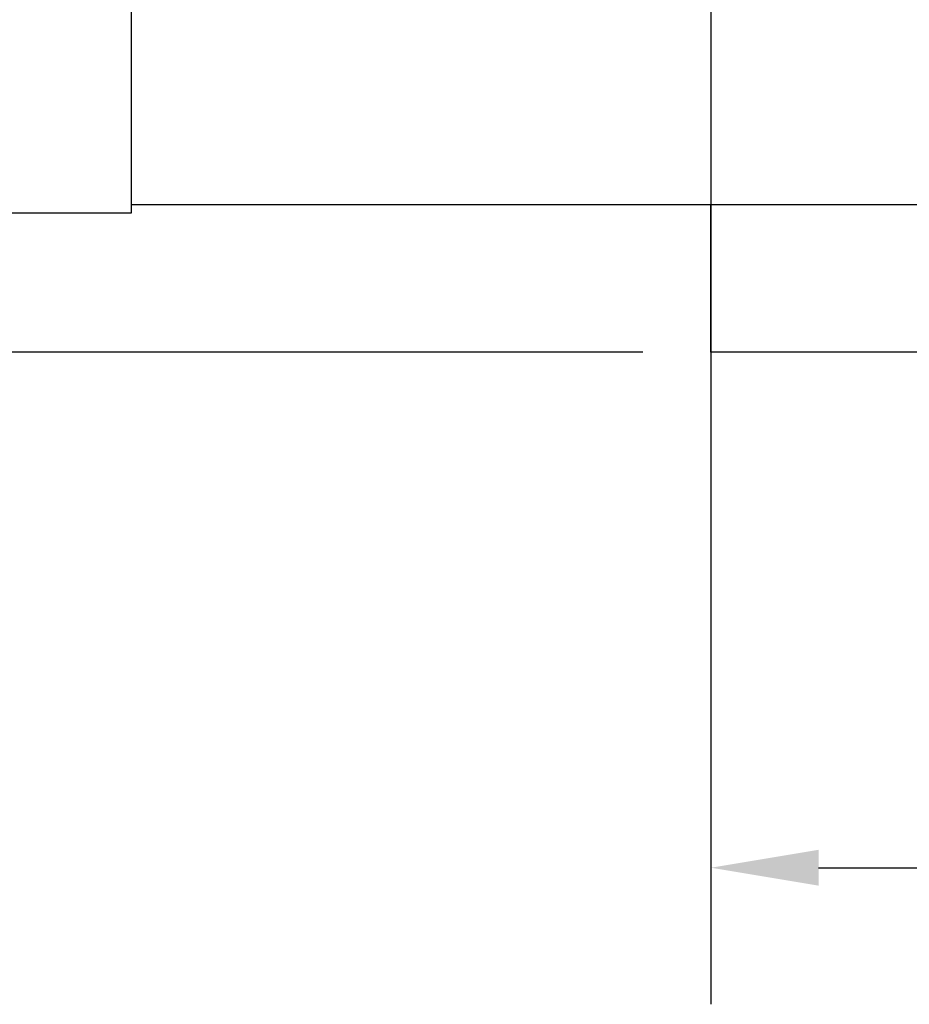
# Model space of a CAD drawing. Header units: inches. Extents: x 24 to 1128, y -94 to 748.
# Tile 468 of 546: x 474 to 500, y 461 to 490. Entities that reach past the tile are written whole.
import ezdxf

# ---------------------------------------------------------------- set-up
doc = ezdxf.new("R2010")
doc.units = ezdxf.units.IN
doc.header["$LTSCALE"] = 32
doc.header["$MEASUREMENT"] = 0
doc.layers.add('Dimension (ANSI)', color=7, linetype='Continuous', lineweight=25)
doc.layers.add('Visible (ANSI)', color=7, linetype='Continuous', lineweight=30)
doc.styles.add('Note Text (ANSI)', font='tahoma.ttf')
doc.dimstyles.new('Architectural (ANSI)', dxfattribs={"dimscale": 32, "dimtxt": 0.125, "dimasz": 0.098425, "dimexe": 0.125, "dimexo": 0.0625, "dimgap": 0.031496, "dimtad": 0, "dimtih": 1, "dimtoh": 1, "dimdec": 4, "dimrnd": 1e-08, "dimzin": 3, "dimdsep": 46, "dimlunit": 4, "dimtxsty": 'Note Text (ANSI)', "dimcen": 0.09, "dimdle": 0.393701, "dimclrd": 256, "dimclre": 256, "dimclrt": 256, "dimadec": 0, "dimazin": 3, "dimtfac": 0.96, "dimtofl": 0, "dimtmove": 0, "dimatfit": 3, "dimfxl": 1, "dimfrac": 2, "dimtolj": 1, "dimtzin": 12, "dimlwd": -1, "dimlwe": -1, "dimarcsym": 0})

# ---------------------------------------------------------------- blocks, each defined once
blk = doc.blocks.new('*D15')
at = {"layer": 'Defpoints', "color": 0, "transparency": 16777216}
for p in [(692.915, 562.239), (493.915, 496.383), (692.915, 464.957)]:
    blk.add_point(p, dxfattribs=at)
at = {"layer": 'Dimension (ANSI)', "transparency": 16777216}
for p, q in [((692.915, 560.239), (692.915, 460.957)), ((493.915, 494.383), (493.915, 460.957)), ((497.065, 464.957), (578.675, 464.957)), ((689.766, 464.957), (594.155, 464.957))]:
    blk.add_line(p, q, dxfattribs=at)
for points in [[(497.065, 465.481), (497.065, 464.432), (493.915, 464.957)], [(689.766, 465.481), (689.766, 464.432), (692.915, 464.957)]]:
    blk.add_solid(points, dxfattribs=at)
at = {"layer": 'Dimension (ANSI)', "transparency": 16777216, "insert": (579.683, 467.036), "char_height": 4, "attachment_point": 1, "style": 'Note Text (ANSI)'}
blk.add_mtext('\\A1;16\'-7"', dxfattribs=at)
blk = doc.blocks.new('*D22')
at = {"layer": 'Defpoints', "color": 0, "transparency": 16777216}
for p in [(450.012, 697.62), (363.389, 480.059), (493.915, 480.059)]:
    blk.add_point(p, dxfattribs=at)
at = {"layer": 'Dimension (ANSI)', "transparency": 16777216}
for p, q in [((448.012, 697.62), (359.389, 697.62)), ((363.389, 694.471), (363.389, 595.373)), ((363.389, 483.209), (363.389, 588.307)), ((491.915, 480.059), (359.389, 480.059))]:
    blk.add_line(p, q, dxfattribs=at)
for points in [[(362.864, 694.471), (363.914, 694.471), (363.389, 697.62)], [(362.864, 483.209), (363.914, 483.209), (363.389, 480.059)]]:
    blk.add_solid(points, dxfattribs=at)
at = {"layer": 'Dimension (ANSI)', "transparency": 16777216, "insert": (350.24, 594.365), "char_height": 4, "attachment_point": 1, "style": 'Note Text (ANSI)'}
blk.add_mtext('\\A1;18\'-1 9/16"', dxfattribs=at)

msp = doc.modelspace()

# ---------------------------------------------------------------- linework, layer by layer
at = {"layer": 'Visible (ANSI)'}
for p, q in [((476.94554, 484.13341), (476.94554, 496.63341)), ((476.94554, 484.38341), (513.35179, 484.38341)), ((493.91529, 480.05891), (493.91529, 484.38341)), ((470.94554, 484.13341), (476.94554, 484.13341)), ((692.91529, 480.05891), (493.91529, 480.05891))]:
    msp.add_line(p, q, dxfattribs=at)

# ---------------------------------------------------------------- dimensions: what is measured, and where the dimension line sits
at = {"layer": 'Dimension (ANSI)'}
dim = msp.add_linear_dim(base=(363.38871, 480.05891), p1=(450.01179, 697.62041), p2=(493.91529, 480.05891), angle=270, dimstyle='Architectural (ANSI)', override={"dimgap": 0.031496, "dimdec": 4, "dimlfac": 1, "dimtol": 0, "dimlim": 0, "dimtp": 0, "dimtm": 0, "dimtdec": 2, "dimatfit": 1}, dxfattribs=at)
dim.commit()
dim.dimension.update_dxf_attribs({"geometry": '*D22', "text_midpoint": (363.38871, 591.83966), "dimtype": 160})
dim = msp.add_linear_dim(base=(692.91529, 464.95655), p1=(493.91529, 496.38341), p2=(692.91529, 562.23882), dimstyle='Architectural (ANSI)', override={"dimgap": 0.031496, "dimtih": 0, "dimtoh": 0, "dimdec": 4, "dimlfac": 1, "dimtol": 0, "dimlim": 0, "dimtp": 0, "dimtm": 0, "dimtdec": 2, "dimatfit": 1}, dxfattribs=at)
dim.commit()
dim.dimension.update_dxf_attribs({"geometry": '*D15', "text_midpoint": (586.41529, 464.95655), "dimtype": 160})

doc.saveas('drawing.dxf')
